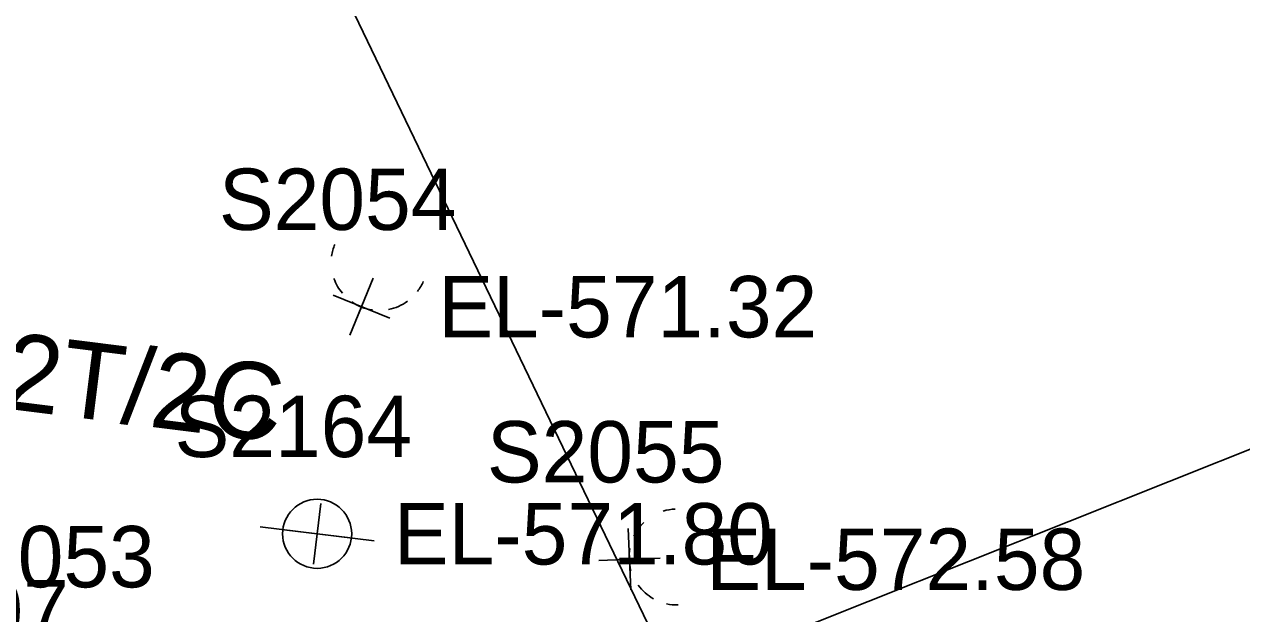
# Model space of a CAD drawing. Extents: x 1724534 to 1727318, y 657156 to 660047.
# Drawn here: x 1725826.2 to 1725905.5, y 658624.1 to 658662.5 of the extents above; entities that cross this region are included whole.
import ezdxf

# ---------------------------------------------------------------- set-up
doc = ezdxf.new("R2010")
doc.units = 0
for name, color, linetype in [('SURVEY - CENTERLINE - Preliminary Text', 7, 'Continuous'), ('SURVEY - DRAINAGE - Storm Sewer', 7, 'Continuous'), ('SURVEY - ROADSIDE BARRIERS - Points - Numbers', 7, 'Continuous'), ('SURVEY - UTILITIES - Poles and Miscellaneous - Points - Elevations', 7, 'Continuous'), ('SURVEY - UTILITIES - Poles and Miscellaneous - Points - Locators', 7, 'Continuous'), ('SURVEY - UTILITIES - Poles and Miscellaneous - Points - Numbers', 7, 'Continuous'), ('SURVEY - UTILITIES - Poles and Miscellaneous with Text', 7, 'Continuous')]:
    doc.layers.add(name, color=color, linetype=linetype)

msp = doc.modelspace()

# ---------------------------------------------------------------- linework, layer by layer
at = {"layer": 'SURVEY - CENTERLINE - Preliminary Text'}
msp.add_line((1725772.853, 658581.708), (1725925.415, 658642.543), dxfattribs=at)
at = {"layer": 'SURVEY - DRAINAGE - Storm Sewer'}
msp.add_line((1725899.095, 658556.269), (1725845.926, 658666.932), dxfattribs=at)
at = {"layer": 'SURVEY - UTILITIES - Poles and Miscellaneous - Points - Locators'}
for p, q in [((1725848.936, 658645.956), (1725847.422, 658642.254)), ((1725846.328, 658644.862), (1725850.03, 658643.348)), ((1725845.532, 658631.29), (1725845.046, 658627.32)), ((1725847.274, 658629.062), (1725843.304, 658629.548)), ((1725865.557, 658629.649), (1725865.711, 658625.651)), ((1725867.633, 658627.727), (1725863.635, 658627.573))]:
    msp.add_line(p, q, dxfattribs=at)
at = {"layer": 'SURVEY - UTILITIES - Poles and Miscellaneous with Text'}
for p, q in [((1725847.914, 658643.457), (1725848.179, 658644.105)), ((1725845.289, 658629.305), (1725841.567, 658629.76)), ((1725845.289, 658629.305), (1725849.011, 658628.85)), ((1725864.935, 658627.623), (1725865.634, 658627.65))]:
    msp.add_line(p, q, dxfattribs=at)
msp.add_circle((1725845.289, 658629.305), 2.25, dxfattribs=at)
for centre, start, end in [((1725849.329, 658646.984), 157.76371, 172.38458), ((1725849.329, 658646.984), 199.64158, 219.98409), ((1725849.329, 658646.984), 322.95024, 336.83966), ((1725849.329, 658646.984), 235.28464, 261.79995), ((1725849.329, 658646.984), 281.32645, 306.09649), ((1725868.731, 658627.794), 92.2058, 106.82667), ((1725868.731, 658627.794), 134.08367, 154.42618), ((1725868.731, 658627.794), 169.72673, 196.24204), ((1725868.731, 658627.794), 215.76854, 240.53858), ((1725868.731, 658627.794), 257.39233, 271.28175)]:
    msp.add_arc(centre, 3.125, start, end, dxfattribs=at)

# ---------------------------------------------------------------- texts
at = {"layer": 'SURVEY - ROADSIDE BARRIERS - Points - Numbers'}
msp.add_text('S707', height=4, dxfattribs=at).set_placement((1725816.619, 658622.289))
at = {"layer": 'SURVEY - UTILITIES - Poles and Miscellaneous - Points - Elevations'}
for s, p in [('EL-571.32', (1725853.179, 658642.105)), ('EL-571.80', (1725850.289, 658627.305)), ('EL-572.58', (1725870.634, 658625.65))]:
    msp.add_text(s, height=4, dxfattribs=at).set_placement(p)
at = {"layer": 'SURVEY - UTILITIES - Poles and Miscellaneous - Points - Numbers'}
for s, p in [('S2054', (1725838.891, 658649.105)), ('S2164', (1725836.001, 658634.305)), ('S2055', (1725856.346, 658632.65)), ('S2053', (1725819.245, 658625.816))]:
    msp.add_text(s, height=4, dxfattribs=at).set_placement(p)
at = {"layer": 'SURVEY - UTILITIES - Poles and Miscellaneous with Text'}
msp.add_text('6P/2T/2C', height=5, rotation=352.86411, dxfattribs=at).set_placement((1725814.722, 658638.749))

doc.saveas('drawing.dxf')
